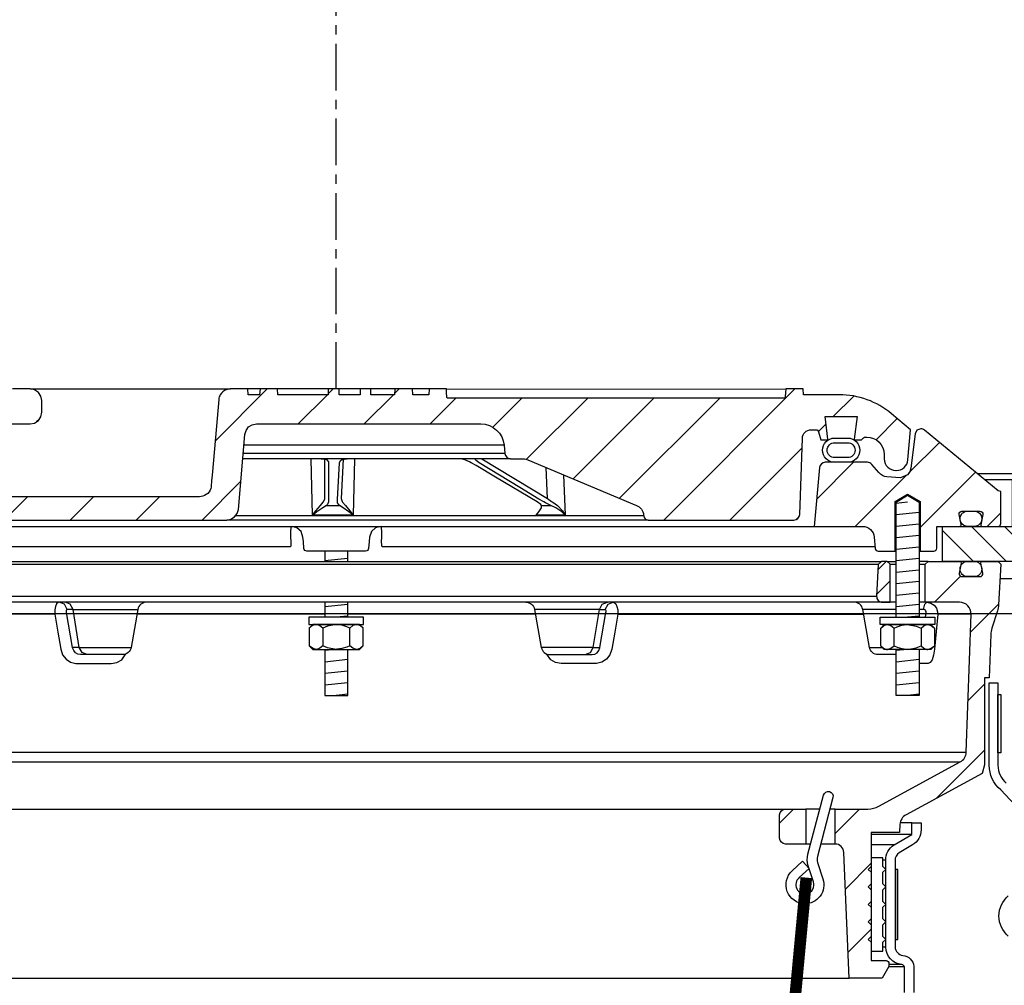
# Model space of a CAD drawing. Extents: x -169 to 7270, y -140 to 2984.
# Tile 606 of 656: x 6618 to 6628, y 980 to 990. Entities that reach past the tile are written whole.
import ezdxf

# ---------------------------------------------------------------- set-up
doc = ezdxf.new("R2010")
doc.units = 0
doc.header["$MEASUREMENT"] = 0
doc.linetypes.add('CENTER1', pattern=[0.6625, 0.5, -0.075, 0.0125, -0.075])
for name, color, linetype in [('CENTERLINE', 3, 'CENTER1'), ('MULTI-PORT-MANHOLE', 4, 'CONTINUOUS'), ('MULTI-PORT-MANHOLE-HATCH', 252, 'CONTINUOUS'), ('MULTI-PORT-SHROUD', 1, 'CONTINUOUS'), ('MULTI-PORT-SPILL-BUCKET', 1, 'CONTINUOUS'), ('MULTI-PORT-SPILL-BUCKET-HATCH', 7, 'CONTINUOUS'), ('MULTI-PORT-SPILL-BUCKET-MANHOLE', 2, 'CONTINUOUS'), ('MULTI-PORT-SPILL-BUCKET-MANHOLE-HATCH', 7, 'CONTINUOUS'), ('MULTI-PORT-SPILL-BUCKET-SHROUD', 1, 'CONTINUOUS')]:
    doc.layers.add(name, color=color, linetype=linetype)
doc.layers.add('FREEZE-LINES', color=8, linetype='CONTINUOUS', plot=False)
pattern_1 = [(45, (-1352.82417, -192.00985), (-0.35355339, 0.35355339), [])]

msp = doc.modelspace()

# ---------------------------------------------------------------- hatches: boundary and pattern name
at = {"layer": 'MULTI-PORT-MANHOLE-HATCH', "linetype": 'Continuous'}
h = msp.add_hatch(dxfattribs=at)
h.set_pattern_fill('LINE', color=256, scale=2, angle=45, style=0)
h.set_pattern_definition([(135, (14594.70566, -192.00985), (0.176776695, 0.176776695), [])])
h.paths.add_polyline_path([(6627.44075, 984.57721), (6627.44075, 984.95221), (6628.19075, 984.95221), (6628.19075, 985.45221), (6630.80012, 985.45221), (6630.80012, 984.95221), (6628.56575, 984.95221), (6628.56575, 984.57721)])
at = {"layer": 'MULTI-PORT-SPILL-BUCKET-HATCH', "linetype": 'Continuous'}
h = msp.add_hatch(dxfattribs=at)
h.set_pattern_fill('LINE', color=256, scale=4, angle=45, style=0)
h.set_pattern_definition([(45, (-1217.02163, -220.5046), (-0.35355339, 0.35355339), [])])
edge = h.paths.add_edge_path(flags=16)
edge.add_line((6626.87825, 984.13971), (6626.87825, 984.54596))
edge.add_line((6626.87825, 984.54596), (6626.847, 984.57721))
edge.add_line((6626.847, 984.57721), (6626.7845, 984.57721))
edge.add_line((6626.7845, 984.57721), (6626.75152, 984.54424))
edge.add_line((6626.75152, 984.54424), (6626.73377, 984.20549))
edge.add_arc((6626.79618, 984.20222), 0.0625, 176.99787, 269.997947)
edge.add_line((6626.79618, 984.13971), (6626.87825, 984.13971))
edge = h.paths.add_edge_path()
edge.add_line((6625.75631, 981.92096), (6625.97479, 981.92096))
edge.add_line((6625.97479, 981.92096), (6625.97479, 981.54596))
edge.add_line((6625.97479, 981.54596), (6625.75631, 981.54596))
edge.add_arc((6625.75631, 981.60846), 0.0625, 180, 270, ccw=False)
edge.add_line((6625.69381, 981.60846), (6625.69381, 981.85846))
edge.add_arc((6625.75631, 981.85846), 0.0625, 90, 180, ccw=False)
edge = h.paths.add_edge_path()
edge.add_arc((6627.62138, 984.01471), 0.125, 358, 450)
edge.add_line((6627.62138, 984.13971), (6627.25325, 984.13971))
edge.add_line((6627.25325, 984.13971), (6627.25325, 984.54596))
edge.add_line((6627.25325, 984.54596), (6627.2845, 984.57721))
edge.add_line((6627.2845, 984.57721), (6627.62405, 984.57721))
edge.add_arc((6627.62405, 984.56222), 0.015, -11.010479, 90.011204, ccw=False)
edge.add_line((6627.63878, 984.55935), (6627.6176, 984.45043))
edge.add_arc((6627.64828, 984.44447), 0.03125, 169.001697, 270.001442)
edge.add_line((6627.64828, 984.41322), (6627.84022, 984.41322))
edge.add_arc((6627.84022, 984.44447), 0.03125, 269.999681, 370.999427)
edge.add_line((6627.87089, 984.45043), (6627.84972, 984.55936))
edge.add_arc((6627.86482, 984.5619), 0.01532, 88.573656, 189.573401, ccw=False)
edge.add_line((6627.8652, 984.57721), (6628.03601, 984.57721))
edge.add_line((6628.03601, 984.57721), (6628.06411, 984.54601))
edge.add_line((6628.06411, 984.54601), (6628.04126, 984.10986))
edge.add_arc((6627.79158, 984.12295), 0.25001, 342.100386, 357.000406, ccw=False)
edge.add_line((6628.0295, 984.0461), (6627.96953, 983.86044))
edge.add_arc((6628.20742, 983.7836), 0.25, 162.100003, 178.000095)
edge.add_line((6627.95758, 983.79232), (6627.94134, 983.32721))
edge.add_line((6627.94134, 983.32721), (6627.89079, 983.32721))
edge.add_line((6627.89079, 983.32721), (6627.89079, 982.39677))
edge.add_line((6627.89079, 982.39677), (6627.86334, 982.30378))
edge.add_line((6627.86334, 982.30378), (6627.04904, 981.86064))
edge.add_arc((6627.10879, 981.75085), 0.125, 118.554702, 177.000044)
edge.add_line((6626.98396, 981.75739), (6626.97943, 981.67096))
edge.add_line((6626.97943, 981.67096), (6626.67575, 981.67096))
edge.add_line((6626.67575, 981.67096), (6626.67575, 980.29596))
edge.add_line((6626.67575, 980.29596), (6626.8345, 980.29596))
edge.add_arc((6626.8345, 980.26471), 0.03125, 0, 90, ccw=False)
edge.add_line((6626.86575, 980.26471), (6626.86575, 980.23346))
edge.add_line((6626.86575, 980.23346), (6626.79358, 980.10846))
edge.add_line((6626.79358, 980.10846), (6626.44075, 980.10846))
edge.add_line((6626.44075, 980.10846), (6626.3819, 981.4563))
edge.add_arc((6626.28824, 981.45221), 0.09375, 2.499991, 90)
edge.add_line((6626.28824, 981.54596), (6626.28824, 981.92096))
edge.add_line((6626.28824, 981.92096), (6626.63864, 981.92096))
edge.add_arc((6626.63864, 982.17096), 0.25, 270.000244, 298.555091)
edge.add_line((6626.75814, 981.95137), (6627.62947, 982.42555))
edge.add_arc((6627.56972, 982.53535), 0.125, 298.554793, 357.999929)
edge.add_line((6627.69465, 982.53098), (6627.74631, 984.01035))
h = msp.add_hatch(dxfattribs=at)
h.set_pattern_fill('LINE', color=256, scale=4, angle=45, style=0)
h.set_pattern_definition([(45, (-1352.82417, -192.00985), (-0.35355339, 0.35355339), [])])
edge = h.paths.add_edge_path()
edge.add_line((6626.87825, 984.13971), (6626.87825, 984.54596))
edge.add_line((6626.87825, 984.54596), (6626.847, 984.57721))
edge.add_line((6626.847, 984.57721), (6626.7845, 984.57721))
edge.add_line((6626.7845, 984.57721), (6626.75152, 984.54424))
edge.add_line((6626.75152, 984.54424), (6626.73377, 984.20549))
edge.add_arc((6626.79618, 984.20222), 0.0625, 176.99787, 269.997947)
edge.add_line((6626.79618, 984.13971), (6626.87825, 984.13971))
at = {"layer": 'MULTI-PORT-SPILL-BUCKET-MANHOLE-HATCH', "linetype": 'Continuous'}
h = msp.add_hatch(dxfattribs=at)
h.set_pattern_fill('LINE', color=256, scale=4, angle=45, style=0)
h.set_pattern_definition(pattern_1)
h.paths.add_polyline_path([(6625.93759, 985.89861, -0.40402688), (6626.03128, 985.98909), (6626.08121, 985.98909, -0.33946204), (6626.1114, 985.96593), (6626.1345, 985.87971), (6626.20325, 985.87971), (6626.21215, 985.88862), (6626.18255, 986.12971), (6626.52394, 986.12971), (6626.49434, 985.88862), (6626.50325, 985.87971), (6626.572, 985.87971), (6626.59409, 985.90181, -0.19891237), (6626.61619, 985.91096), (6626.62825, 985.91096, -0.41421356), (6626.81575, 985.72346), (6626.81575, 985.67659, 0.41824171), (6626.94246, 985.5516, 0.39283658), (6627.06871, 985.66569), (6627.097, 985.98909), (6626.89406, 986.15938, 0.17633049), (6626.33162, 986.36409), (6625.94903, 986.36409), (6625.94466, 986.42659), (6625.75976, 986.42659), (6625.75691, 986.38589), (6625.75406, 986.34519), (6625.75341, 986.33589), (6625.75276, 986.32659), (6622.12837, 986.32659), (6622.12707, 986.34519), (6622.12422, 986.38589), (6622.12137, 986.42659), (6621.9362, 986.42659), (6621.93182, 986.36409), (6621.76204, 986.36409), (6621.75767, 986.42659), (6621.57016, 986.42659), (6621.56579, 986.36409), (6621.31183, 986.36409), (6621.31183, 986.42659), (6621.19587, 986.42659), (6621.19587, 986.36409), (6620.97167, 986.36409), (6620.97167, 986.42659), (6620.85571, 986.42659), (6620.85571, 986.36409), (6620.31571, 986.36409), (6620.31134, 986.42659), (6620.12383, 986.42659), (6620.11946, 986.36409), (6619.99772, 986.36409), (6619.99335, 986.42659), (6619.80262, 986.42659), (6619.78118, 986.42409), (6619.76096, 986.4182), (6619.74202, 986.40897), (6619.72489, 986.39671), (6619.71008, 986.38174), (6619.69797, 986.36451), (6619.69196, 986.3528), (6619.68721, 986.34054), (6619.68353, 986.32667), (6619.68146, 986.31248), (6619.64592, 985.90635), (6619.61039, 985.50022), (6619.60532, 985.44233), (6619.59954, 985.37627), (6619.59572, 985.36029), (6619.58812, 985.34065), (6619.57735, 985.32255), (6619.56368, 985.30653), (6619.54752, 985.29301), (6619.52931, 985.28242), (6619.50195, 985.27215), (6619.47572, 985.27034), (6617.34373, 985.27034), (6617.29842, 985.27884), (6617.25928, 985.30318), (6617.23161, 985.34006), (6617.2192, 985.38444), (6617.17272, 985.91569), (6617.17887, 985.96677), (6617.20508, 986.01104), (6617.2469, 986.041), (6617.29725, 986.05159), (6617.6593, 986.05159), (6617.70714, 986.06111), (6617.74769, 986.0882), (6617.77479, 986.12876), (6617.7843, 986.17659), (6617.7843, 986.30159), (6617.77479, 986.34943), (6617.74769, 986.38998), (6617.70714, 986.41708), (6617.6593, 986.42659), (6617.47179, 986.42659), (6617.46742, 986.36409), (6617.13101, 986.36409), (6617.08459, 986.36763), (6617.03817, 986.37129), (6616.99084, 986.36775), (6616.94282, 986.36409), (6616.88053, 986.36409), (6616.85773, 986.37014), (6616.84389, 986.38195), (6616.81751, 986.40256), (6616.78744, 986.41708), (6616.75487, 986.42464), (6616.72127, 986.42658), (6616.65601, 986.41595), (6616.60067, 986.38226), (6616.59143, 986.37429), (6616.57084, 986.36462), (6616.55618, 986.36409), (6616.52697, 986.36409), (6616.50459, 986.36585), (6616.48259, 986.37032), (6616.46081, 986.37627), (6616.43896, 986.38195), (6616.43745, 986.38227), (6616.43594, 986.38258), (6616.42357, 986.3844), (6616.41108, 986.385), (6616.39705, 986.38424), (6616.38319, 986.38195), (6616.36133, 986.37626), (6616.33954, 986.37031), (6616.31749, 986.36584), (6616.29518, 986.36409), (6616.2457, 986.36409), (6616.22327, 986.37072), (6616.20849, 986.38136), (6616.20782, 986.38195), (6616.2012, 986.38746), (6616.19428, 986.39258), (6616.17241, 986.40526), (6616.14877, 986.41428), (6616.1233, 986.41965), (6616.09729, 986.42138), (6616.0698, 986.41944), (6616.04293, 986.41341), (6616.0173, 986.40283), (6615.99395, 986.3879), (6615.99031, 986.38498), (6615.97954, 986.37576), (6615.95702, 986.36505), (6615.94034, 986.36409), (6615.54988, 986.36409, 0.17632698), (6614.98744, 986.15938), (6614.7845, 985.98909), (6614.81279, 985.66569, 0.39283658), (6614.93903, 985.5516, 0.41824171), (6615.06575, 985.67659), (6615.06575, 985.72346, -0.41421356), (6615.25325, 985.91096), (6615.2653, 985.91096, -0.19891237), (6615.2874, 985.90181), (6615.3095, 985.87971), (6615.37825, 985.87971), (6615.38715, 985.88862), (6615.35755, 986.12971), (6615.69894, 986.12971), (6615.66934, 985.88862), (6615.67825, 985.87971), (6615.747, 985.87971), (6615.7701, 985.96593, -0.3394582), (6615.80028, 985.98909), (6615.85021, 985.98909, -0.40402635), (6615.94391, 985.89861), (6615.97247, 985.08066, 0.40402635), (6616.03493, 985.02034), (6616.19356, 985.02034), (6616.24529, 985.02419), (6616.29701, 985.02788), (6616.65241, 985.02593), (6617.01931, 985.02426), (6617.05011, 985.02332), (6617.08084, 985.02087), (6617.09112, 985.02034), (6619.76716, 985.02034), (6619.81247, 985.02884), (6619.85162, 985.05318), (6619.87928, 985.09006), (6619.89169, 985.13444), (6619.96196, 985.93748), (6619.97437, 985.98188), (6620.00203, 986.01875), (6620.04118, 986.04309), (6620.08649, 986.05159), (6622.49136, 986.05159, -0.38887873), (6622.7404, 985.82338), (6622.74826, 985.73364, 0.38887873), (6622.81052, 985.67659), (6622.94683, 985.67659, -0.09968274), (6622.99521, 985.66685), (6624.15954, 985.17812, -0.27840381), (6624.23569, 985.07375), (6624.23636, 985.06598, 0.38887873), (6624.28617, 985.02034), (6625.84656, 985.02034, 0.40402623), (6625.90903, 985.08066)])
h = msp.add_hatch(dxfattribs=at)
h.set_pattern_fill('LINE', color=256, scale=4, angle=45, style=0)
h.set_pattern_definition(pattern_1)
edge = h.paths.add_edge_path()
edge.add_line((6626.1209, 985.58266), (6626.06575, 984.95221))
edge.add_line((6626.06575, 984.95221), (6626.58422, 984.95221))
edge.add_arc((6626.58422, 984.82721), 0.125, 5.000099, 90.000043, ccw=False)
edge.add_line((6626.70874, 984.83811), (6626.7195, 984.71511))
edge.add_arc((6626.75063, 984.71784), 0.03125, 185, 270)
edge.add_line((6626.75063, 984.68659), (6626.93205, 984.68659))
edge.add_line((6626.93205, 984.68659), (6626.93205, 985.21784))
edge.add_line((6626.93205, 985.21784), (6627.06575, 985.29818))
edge.add_line((6627.06575, 985.29818), (6627.19945, 985.21784))
edge.add_line((6627.19945, 985.21784), (6627.19945, 984.68659))
edge.add_line((6627.19945, 984.68659), (6627.347, 984.68659))
edge.add_arc((6627.347, 984.71784), 0.03125, 270, 360)
edge.add_line((6627.37825, 984.71784), (6627.37825, 984.95221))
edge.add_line((6627.37825, 984.95221), (6627.62329, 984.95221))
edge.add_arc((6627.62329, 984.96784), 0.01562, 270, 370.999746)
edge.add_line((6627.63863, 984.97082), (6627.6176, 985.079))
edge.add_arc((6627.64828, 985.08497), 0.03125, 90.000847, 191.000593, ccw=False)
edge.add_line((6627.64828, 985.11621), (6627.84022, 985.11621))
edge.add_arc((6627.84022, 985.08497), 0.03125, -10.998303, 90.001443, ccw=False)
edge.add_line((6627.87089, 985.079), (6627.84972, 984.97008))
edge.add_arc((6627.86445, 984.96722), 0.01501, 169.008936, 269.975776)
edge.add_line((6627.86445, 984.95221), (6628.0345, 984.95221))
edge.add_arc((6628.0345, 984.98346), 0.03125, 270, 360)
edge.add_line((6628.06575, 984.98346), (6628.06575, 985.32721))
edge.add_line((6628.06575, 985.32721), (6628.03743, 985.33252))
edge.add_line((6628.03743, 985.33252), (6627.24646, 985.98463))
edge.add_arc((6627.20679, 985.93633), 0.0625, 50.600528, 90)
edge.add_line((6627.20679, 985.99883), (6627.16601, 985.9835))
edge.add_line((6627.16601, 985.9835), (6627.14525, 985.94503))
edge.add_line((6627.14525, 985.94503), (6627.09996, 985.57807))
edge.add_line((6627.09996, 985.57807), (6627.08804, 985.53793))
edge.add_line((6627.08804, 985.53793), (6627.06296, 985.50406))
edge.add_line((6627.06296, 985.50406), (6626.99075, 985.47127))
edge.add_line((6626.99075, 985.47127), (6626.84163, 985.48432))
edge.add_arc((6626.85253, 985.60885), 0.125, 220.000141, 265.000351, ccw=False)
edge.add_line((6626.75677, 985.52849), (6626.68218, 985.61739))
edge.add_arc((6626.6343, 985.57722), 0.0625, 40.001024, 90.001569)
edge.add_line((6626.6343, 985.63971), (6626.18317, 985.63971))
edge.add_arc((6626.18317, 985.57721), 0.0625, 90, 175)

# ---------------------------------------------------------------- linework, layer by layer
at = {"layer": 'CENTERLINE', "flags": 128}
msp.add_lwpolyline([(6620.94075, 986.42659), (6620.94075, 1003.74617), (6629.02974, 1011.83516), (6629.02974, 1029.15474)], dxfattribs=at)
at = {"layer": 'FREEZE-LINES', "linetype": 'Continuous'}
msp.add_line((7225.69428, 984.01471), (6181.69428, 984.01471), dxfattribs=at)
at = {"layer": 'MULTI-PORT-MANHOLE', "color": 7, "linetype": 'Continuous'}
for p, q in [((6634.06575, 985.51471), (6627.81644, 985.51471)), ((6629.44075, 984.38971), (6628.05592, 984.38971))]:
    msp.add_line(p, q, dxfattribs=at)
at = {"layer": 'MULTI-PORT-MANHOLE', "color": 254, "linetype": 'Continuous'}
msp.add_line((6628.19075, 985.45221), (6627.89225, 985.45221), dxfattribs=at)
at = {"layer": 'MULTI-PORT-MANHOLE', "linetype": 'Continuous'}
msp.add_lwpolyline([(6627.44075, 984.57721), (6627.44075, 984.95221), (6628.19075, 984.95221), (6628.19075, 985.45221), (6630.80012, 985.45221), (6630.80012, 984.95221), (6628.56575, 984.95221), (6628.56575, 984.57721)], close=True, dxfattribs=at)
at = {"layer": 'MULTI-PORT-SHROUD', "color": 1, "linetype": 'Continuous'}
for points in [[(6628.56051, 981.59537), (6628.06354, 982.1268, -0.22169529), (6627.94075, 982.39012), (6627.94075, 983.27355), (6628.0345, 983.27355), (6628.0345, 982.39013, 0.22169529), (6628.1238, 982.19861)], [(6628.14541, 980.5581, -0.46630723), (6628.14541, 980.989)]]:
    msp.add_lwpolyline(points, format="xyb", dxfattribs=at)
at = {"layer": 'MULTI-PORT-SHROUD', "color": 7, "linetype": 'Continuous'}
msp.add_lwpolyline([(6628.0345, 982.52355), (6628.0345, 983.14855), (6628.0645, 983.14855), (6628.0645, 982.52355)], close=True, dxfattribs=at)
at = {"layer": 'MULTI-PORT-SPILL-BUCKET', "color": 7, "linetype": 'Continuous'}
for p, q in [((6615.097, 984.57721), (6626.7845, 984.57721)), ((6626.847, 984.57721), (6626.94255, 984.57721)), ((6627.2845, 984.57721), (6627.18895, 984.57721)), ((6626.75152, 984.54424), (6615.12998, 984.54424)), ((6626.87825, 984.54596), (6626.94255, 984.54596)), ((6627.18895, 984.54596), (6627.25325, 984.54596)), ((6626.94255, 984.13971), (6614.93895, 984.13971)), ((6615.14773, 984.20549), (6626.73377, 984.20549)), ((6627.27221, 984.13971), (6627.18895, 984.13971)), ((6618.11947, 984.06224), (6618.05625, 984.06224)), ((6618.11947, 984.06224), (6618.81464, 984.06224)), ((6623.76202, 984.06224), (6623.06685, 984.06224)), ((6623.76202, 984.06224), (6623.82525, 984.06224)), ((6626.94255, 984.06224), (6626.58463, 984.06224)), ((6627.23688, 984.06224), (6627.18895, 984.06224)), ((6617.92254, 984.01035), (6615.28772, 984.01035)), ((6620.81755, 984.01035), (6618.8055, 984.01035)), ((6623.076, 984.01035), (6621.06395, 984.01035)), ((6623.95896, 984.01035), (6626.59377, 984.01035)), ((6627.74631, 984.01035), (6627.38807, 984.01035)), ((6618.18587, 983.65469), (6618.11442, 983.65249)), ((6618.18587, 983.65469), (6618.74278, 983.65468)), ((6623.69563, 983.65469), (6623.13872, 983.65468)), ((6623.69563, 983.65469), (6623.76708, 983.65249)), ((6626.65649, 983.65468), (6626.79478, 983.65469)), ((6614.18685, 982.53098), (6627.69465, 982.53098)), ((6614.25202, 982.42555), (6627.62947, 982.42555)), ((6616.12519, 981.92096), (6625.75631, 981.92096)), ((6626.12453, 981.92096), (6625.97479, 981.92096)), ((6626.28824, 981.92096), (6626.23287, 981.92096)), ((6626.02584, 981.54596), (6625.97479, 981.54596)), ((6626.28824, 981.54596), (6626.13418, 981.54596)), ((6615.44075, 980.10846), (6626.44075, 980.10846))]:
    msp.add_line(p, q, dxfattribs=at)
at = {"layer": 'MULTI-PORT-SPILL-BUCKET', "color": 2, "linetype": 'Continuous'}
for p, q in [((6620.79641, 983.86054), (6620.79641, 983.67239)), ((6621.08508, 983.67239), (6621.08508, 983.86054)), ((6626.92141, 983.67239), (6626.92141, 983.86054)), ((6627.21009, 983.86054), (6627.21009, 983.67239))]:
    msp.add_line(p, q, dxfattribs=at)
for points in [[(6626.94255, 983.97722), (6626.94255, 985.2119), (6627.06575, 985.28593), (6627.18895, 985.2119), (6627.18895, 983.97722)], [(6620.81755, 984.68659), (6620.81755, 984.57721)], [(6621.06395, 984.57721), (6621.06395, 984.68659)], [(6620.81755, 984.13971), (6620.81755, 983.97722)], [(6621.06395, 983.97722), (6621.06395, 984.13971)], [(6621.22942, 983.86054), (6621.19934, 983.88543), (6621.16631, 983.89921), (6621.15725, 983.89921), (6621.15725, 983.89921), (6621.11974, 983.8882), (6621.08508, 983.86054), (6621.05268, 983.8753), (6621.00224, 983.89176), (6620.94808, 983.89911), (6620.94075, 983.89921), (6620.84774, 983.88248), (6620.79641, 983.86054), (6620.76633, 983.88543), (6620.7333, 983.89921), (6620.72424, 983.89921), (6620.68673, 983.8882), (6620.65207, 983.86054)], [(6626.77707, 983.86054), (6626.80716, 983.88543), (6626.84018, 983.89921), (6626.84924, 983.89921), (6626.84924, 983.89921), (6626.88676, 983.8882), (6626.92141, 983.86054), (6626.95381, 983.8753), (6627.00425, 983.89176), (6627.05841, 983.89911), (6627.06575, 983.89921), (6627.15876, 983.88248), (6627.21009, 983.86054), (6627.24017, 983.88543), (6627.27319, 983.89921), (6627.28226, 983.89921), (6627.31977, 983.8882), (6627.35443, 983.86054)], [(6621.22942, 983.67239), (6621.19934, 983.64751), (6621.16631, 983.63372), (6621.15725, 983.63372), (6621.15725, 983.63372), (6621.11974, 983.64473), (6621.08508, 983.67239), (6621.05268, 983.65763), (6621.00224, 983.64117), (6620.94808, 983.63382), (6620.94075, 983.63372), (6620.84774, 983.65046), (6620.79641, 983.67239), (6620.76633, 983.64751), (6620.7333, 983.63372), (6620.72424, 983.63372), (6620.68673, 983.64473), (6620.65207, 983.67239)], [(6620.81755, 983.63372), (6620.81755, 983.13984), (6621.06395, 983.13984), (6621.06395, 983.63372)], [(6626.77707, 983.67239), (6626.80716, 983.64751), (6626.84018, 983.63372), (6626.84924, 983.63372), (6626.84924, 983.63372), (6626.88676, 983.64473), (6626.92141, 983.67239), (6626.95381, 983.65763), (6627.00425, 983.64117), (6627.05841, 983.63382), (6627.06575, 983.63372), (6627.15876, 983.65046), (6627.21009, 983.67239), (6627.24017, 983.64751), (6627.27319, 983.63372), (6627.28226, 983.63372), (6627.31977, 983.64473), (6627.35443, 983.67239)], [(6627.18895, 983.63372), (6627.18895, 983.13984), (6626.94255, 983.13984), (6626.94255, 983.63372)]]:
    msp.add_lwpolyline(points, dxfattribs=at)
at = {"layer": 'MULTI-PORT-SPILL-BUCKET', "linetype": 'Continuous'}
for points in [[(6627.74631, 984.01035, 0.42447482), (6627.62138, 984.13971), (6627.25325, 984.13971), (6627.25325, 984.54596), (6627.2845, 984.57721), (6627.62405, 984.57721, -0.47174628), (6627.63878, 984.55935), (6627.6176, 984.45043, 0.47162926), (6627.64828, 984.41322), (6627.84022, 984.41322, 0.47162926), (6627.87089, 984.45043), (6627.84972, 984.55936, -0.47162926), (6627.8652, 984.57721), (6628.03601, 984.57721), (6628.06411, 984.54601), (6628.04126, 984.10986, -0.06510535), (6628.0295, 984.0461), (6627.96953, 983.86044, 0.06948876), (6627.95758, 983.79232), (6627.94134, 983.32721), (6627.89079, 983.32721), (6627.89079, 982.39677), (6627.86334, 982.30378), (6627.04904, 981.86064, 0.26069176), (6626.98396, 981.75739), (6626.97943, 981.67096), (6626.67575, 981.67096), (6626.67575, 980.29596), (6626.8345, 980.29596, -0.41421356), (6626.86575, 980.26471), (6626.86575, 980.23346), (6626.79358, 980.10846), (6626.44075, 980.10846), (6626.3819, 981.4563, 0.40149071), (6626.28824, 981.54596), (6626.28824, 981.54596), (6626.28824, 981.92096), (6626.63864, 981.92096, 0.12524277), (6626.75814, 981.95137), (6627.62947, 982.42555, 0.265356), (6627.69465, 982.53098), (6627.74631, 984.01035)], [(6626.87825, 984.13971), (6626.87825, 984.54596), (6626.847, 984.57721), (6626.7845, 984.57721), (6626.75152, 984.54424), (6626.73377, 984.20549, 0.4296343), (6626.79618, 984.13971), (6626.87825, 984.13971)]]:
    msp.add_lwpolyline(points, format="xyb", dxfattribs=at)
at = {"layer": 'MULTI-PORT-SPILL-BUCKET', "color": 7, "linetype": 'Continuous'}
for points in [[(6627.86025, 984.49322, -0.41421356), (6627.78025, 984.41322), (6627.70825, 984.41322, -0.41421356), (6627.62825, 984.49322), (6627.62825, 984.49722, -0.41421356), (6627.70825, 984.57722), (6627.78025, 984.57722, -0.41421356), (6627.86025, 984.49722)], [(6618.90697, 984.13971, 0.36397024), (6618.81464, 984.06224), (6618.74278, 983.65468, -0.36397024), (6618.65045, 983.57721), (6618.19828, 983.57721), (6618.17027, 983.58251), (6618.1453, 983.59779), (6618.12615, 983.62132), (6618.11486, 983.65029), (6618.11397, 983.65469), (6618.04939, 984.02991), (6618.04841, 984.03791), (6618.04842, 984.0477), (6618.04987, 984.05548), (6618.05257, 984.06049), (6618.05625, 984.06224), (6618.02662, 984.11778), (6617.97095, 984.13971), (6617.95995, 984.13701), (6617.9438, 984.12152), (6617.9313, 984.09397), (6617.92384, 984.05746), (6617.92254, 984.01035), (6617.95574, 983.81966), (6617.98794, 983.63514), (6618.00786, 983.57635), (6618.04412, 983.52786), (6618.0931, 983.49462), (6618.15003, 983.4805), (6618.15989, 983.48019), (6618.34346, 983.48019), (6618.52928, 983.48019), (6618.58872, 983.491), (6618.64137, 983.52229), (6618.68564, 983.58436)], [(6622.97453, 984.13971, -0.36397024), (6623.06685, 984.06224), (6623.13872, 983.65468, 0.36397024), (6623.23104, 983.57721), (6623.68322, 983.57721), (6623.71123, 983.58251), (6623.7362, 983.59779), (6623.75535, 983.62132), (6623.76663, 983.65029), (6623.76753, 983.65469), (6623.83211, 984.02991), (6623.83309, 984.03791), (6623.83308, 984.0477), (6623.83162, 984.05548), (6623.82893, 984.06049), (6623.82525, 984.06224), (6623.85487, 984.11778), (6623.91055, 984.13971), (6623.92155, 984.13701), (6623.93769, 984.12152), (6623.9502, 984.09397), (6623.95765, 984.05746), (6623.95896, 984.01035), (6623.92575, 983.81966), (6623.89356, 983.63514), (6623.87364, 983.57635), (6623.83738, 983.52786), (6623.78839, 983.49462), (6623.73147, 983.4805), (6623.7216, 983.48019), (6623.53804, 983.48019), (6623.35222, 983.48019), (6623.29278, 983.491), (6623.24013, 983.52229), (6623.19586, 983.58436)], [(6626.94255, 983.57721), (6626.74882, 983.57721, -0.36397024), (6626.65649, 983.65468), (6626.58463, 984.06224, 0.36397024), (6626.4923, 984.13971)]]:
    msp.add_lwpolyline(points, format="xyb", dxfattribs=at)
for points in [[(6618.27116, 983.57721), (6618.21549, 983.59915), (6618.18587, 983.65469), (6618.11947, 984.06224), (6618.08985, 984.11778), (6618.03417, 984.13971)], [(6623.61033, 983.57721), (6623.66601, 983.59915), (6623.69563, 983.65469), (6623.76202, 984.06224), (6623.79165, 984.11778), (6623.84732, 984.13971)], [(6627.25928, 983.97721), (6627.26397, 984.02991), (6627.26323, 984.04047), (6627.25921, 984.04993), (6627.25236, 984.0572), (6627.24351, 984.0614), (6627.23688, 984.06224), (6627.24915, 984.11778), (6627.27221, 984.13971), (6627.31624, 984.1306), (6627.34955, 984.10858), (6627.37397, 984.07597), (6627.38672, 984.03642), (6627.38807, 984.01035), (6627.37144, 983.82583), (6627.35411, 983.63514), (6627.34381, 983.57032), (6627.32799, 983.52229), (6627.30762, 983.491), (6627.28494, 983.48019), (6627.2744, 983.48019), (6627.18895, 983.48019)]]:
    msp.add_lwpolyline(points, dxfattribs=at)
at = {"layer": 'MULTI-PORT-SPILL-BUCKET', "color": 2, "linetype": 'Continuous'}
for points in [[(6620.64775, 983.89921), (6621.23375, 983.89921), (6621.23375, 983.97722), (6621.23375, 983.97722), (6620.64775, 983.97722)], [(6627.35875, 983.89921), (6626.77275, 983.89921), (6626.77275, 983.97722), (6626.77275, 983.97722), (6627.35875, 983.97722)], [(6620.69075, 983.89921), (6620.65207, 983.86054), (6620.65207, 983.67239), (6620.69075, 983.63372), (6621.19075, 983.63372), (6621.22942, 983.67239), (6621.22942, 983.86054), (6621.19075, 983.89921)], [(6627.31575, 983.89921), (6627.35443, 983.86054), (6627.35443, 983.67239), (6627.31575, 983.63372), (6626.81575, 983.63372), (6626.77707, 983.67239), (6626.77707, 983.86054), (6626.81575, 983.89921)], [(6626.80075, 980.49222), (6626.832, 980.52347), (6626.80075, 980.55472), (6626.80075, 980.67972), (6626.832, 980.71097), (6626.80075, 980.74222), (6626.80075, 980.86722), (6626.832, 980.89847), (6626.80075, 980.92972), (6626.80075, 981.05472), (6626.832, 981.08597), (6626.80075, 981.11722), (6626.80075, 981.24222), (6626.832, 981.27347), (6626.80075, 981.30472), (6626.80075, 981.39847), (6626.67575, 981.39847), (6626.67575, 981.30472), (6626.6445, 981.27347), (6626.67575, 981.24222), (6626.67575, 981.11722), (6626.6445, 981.08597), (6626.67575, 981.05472), (6626.67575, 980.92972), (6626.6445, 980.89847), (6626.67575, 980.86722), (6626.67575, 980.74222), (6626.6445, 980.71097), (6626.67575, 980.67972), (6626.67575, 980.55472), (6626.6445, 980.52347), (6626.67575, 980.49222), (6626.67575, 980.39847), (6626.80075, 980.39847)]]:
    msp.add_lwpolyline(points, close=True, dxfattribs=at)
at = {"layer": 'MULTI-PORT-SPILL-BUCKET', "color": 1, "linetype": 'Continuous'}
msp.add_lwpolyline([(6625.96094, 980.90534, -0.67313043), (6625.82745, 981.25815), (6625.93938, 981.36018), (6626.01035, 981.28198), (6625.90442, 981.18543, 0.80377672), (6625.98909, 981.01389, 0.43550595), (6626.05697, 981.1387), (6626.00054, 981.31338, -0.14376727), (6625.99706, 981.43658), (6626.16391, 982.07062, -1), (6626.26524, 982.04396), (6626.09854, 981.41054, 0.14444497), (6626.10037, 981.34866), (6626.15755, 981.17071, -0.51620484)], format="xyb", close=True, dxfattribs=at)
at = {"layer": 'MULTI-PORT-SPILL-BUCKET', "linetype": 'Continuous'}
msp.add_lwpolyline([(6625.75631, 981.92096), (6625.97479, 981.92096), (6625.97479, 981.54596), (6625.75631, 981.54596, -0.41421356), (6625.69381, 981.60846), (6625.69381, 981.85846, -0.41421356)], format="xyb", close=True, dxfattribs=at)
at = {"layer": 'MULTI-PORT-SPILL-BUCKET', "color": 7, "const_width": 0.125}
msp.add_lwpolyline([(6625.98006, 981.1855), (6625.65366, 977.70075)], dxfattribs=at)
at = {"layer": 'MULTI-PORT-SPILL-BUCKET-HATCH', "linetype": 'Continuous'}
for p, q in [((6627.06575, 985.2119), (6626.94314, 985.19912)), ((6627.18835, 985.1012), (6626.94314, 985.07566)), ((6627.18835, 984.97774), (6626.94314, 984.95219)), ((6627.18835, 984.85427), (6626.94314, 984.82872)), ((6627.18835, 984.7308), (6626.94314, 984.70525)), ((6621.06335, 984.60733), (6620.81814, 984.58178)), ((6627.18835, 984.60733), (6626.94314, 984.58178)), ((6627.18835, 984.48386), (6626.94314, 984.45832)), ((6627.18835, 984.3604), (6626.94314, 984.33485)), ((6627.18835, 984.23693), (6626.94314, 984.21138)), ((6621.06335, 984.11346), (6620.81814, 984.08791)), ((6627.18835, 984.11346), (6626.94314, 984.08791)), ((6621.06335, 983.98999), (6620.94075, 983.97722)), ((6627.18835, 983.98999), (6627.06575, 983.97722))]:
    msp.add_line(p, q, dxfattribs=at)
at = {"layer": 'MULTI-PORT-SPILL-BUCKET-HATCH'}
for p, q in [((6620.94075, 983.63372), (6620.81814, 983.62094)), ((6627.06575, 983.63372), (6626.94314, 983.62094)), ((6621.06335, 983.52302), (6620.81814, 983.49747)), ((6627.18835, 983.52302), (6626.94314, 983.49747)), ((6621.06335, 983.39955), (6620.81814, 983.37401)), ((6627.18835, 983.39955), (6626.94314, 983.37401)), ((6621.06335, 983.27609), (6620.81814, 983.25054)), ((6627.18835, 983.27609), (6626.94314, 983.25054)), ((6621.06335, 983.15262), (6620.94075, 983.13984)), ((6627.18835, 983.15262), (6627.06575, 983.13984))]:
    msp.add_line(p, q, dxfattribs=at)
at = {"layer": 'MULTI-PORT-SPILL-BUCKET-MANHOLE', "color": 7, "linetype": 'Continuous'}
for p, q in [((6617.6593, 986.42659), (6619.806, 986.42659)), ((6620.12383, 986.42659), (6619.99335, 986.42659)), ((6620.85571, 986.42659), (6620.31134, 986.42659)), ((6621.19587, 986.42659), (6620.97167, 986.42659)), ((6621.57016, 986.42659), (6621.31183, 986.42659)), ((6621.9362, 986.42659), (6621.75767, 986.42659)), ((6622.12137, 986.42659), (6625.75968, 986.42556)), ((6622.7404, 985.82338), (6619.95197, 985.82338)), ((6622.74826, 985.73364), (6619.94412, 985.73364)), ((6622.81052, 985.67659), (6619.93913, 985.67659)), ((6623.20456, 985.2504), (6623.18986, 985.58514)), ((6623.37608, 985.50697), (6623.3947, 985.07375)), ((6623.14133, 985.17811), (6623.24066, 985.17811)), ((6624.28617, 985.02034), (6619.76718, 985.02034)), ((6624.23636, 985.06598), (6619.86122, 985.06598)), ((6615.81575, 984.95221), (6626.06575, 984.95221))]:
    msp.add_line(p, q, dxfattribs=at)
at = {"layer": 'MULTI-PORT-SPILL-BUCKET-MANHOLE', "linetype": 'Continuous'}
for points in [[(6617.09112, 985.02034), (6619.76716, 985.02034), (6619.81247, 985.02884), (6619.85162, 985.05318), (6619.87928, 985.09006), (6619.89169, 985.13444), (6619.96196, 985.93748), (6619.97437, 985.98188), (6620.00203, 986.01875), (6620.04118, 986.04309), (6620.08649, 986.05159), (6622.49136, 986.05159, -0.38887873), (6622.7404, 985.82338), (6622.74826, 985.73364, 0.38887873), (6622.81052, 985.67659), (6622.94683, 985.67659, -0.09968274), (6622.99521, 985.66685), (6624.15954, 985.17812, -0.27840381), (6624.23569, 985.07375), (6624.23636, 985.06598, 0.38887873), (6624.28617, 985.02034), (6625.84656, 985.02034, 0.40402623), (6625.90903, 985.08066), (6625.93759, 985.89861, -0.40402688), (6626.03128, 985.98909), (6626.08121, 985.98909, -0.33946204), (6626.1114, 985.96593), (6626.1345, 985.87971), (6626.20325, 985.87971), (6626.21215, 985.88862), (6626.18255, 986.12971), (6626.52394, 986.12971), (6626.49434, 985.88862), (6626.50325, 985.87971), (6626.572, 985.87971), (6626.59409, 985.90181, -0.19891237), (6626.61619, 985.91096), (6626.62825, 985.91096, -0.41421356), (6626.81575, 985.72346), (6626.81575, 985.67659, 0.41421356), (6626.94075, 985.55159), (6626.94418, 985.55159, 0.38887873), (6627.06871, 985.66569), (6627.097, 985.98909), (6626.89406, 986.15938, 0.17633049), (6626.33162, 986.36409), (6625.94903, 986.36409), (6625.94466, 986.42659), (6625.75976, 986.42659), (6625.75691, 986.38589), (6625.75406, 986.34519), (6625.75341, 986.33589), (6625.75276, 986.32659), (6622.12837, 986.32659), (6622.12772, 986.33589), (6622.12707, 986.34519), (6622.12422, 986.38589), (6622.12137, 986.42659), (6621.9362, 986.42659), (6621.93182, 986.36409), (6621.76204, 986.36409), (6621.75767, 986.42659), (6621.57016, 986.42659), (6621.56579, 986.36409), (6621.31183, 986.36409), (6621.31183, 986.42659), (6621.19587, 986.42659), (6621.19587, 986.36409), (6620.97167, 986.36409), (6620.97167, 986.42659), (6620.85571, 986.42659), (6620.85571, 986.36409), (6620.31571, 986.36409), (6620.31134, 986.42659), (6620.12383, 986.42659), (6620.11946, 986.36409), (6619.99772, 986.36409), (6619.99335, 986.42659), (6619.806, 986.42659)], [(6626.1209, 985.58266), (6626.06575, 984.95221), (6626.58422, 984.95221, -0.38887845), (6626.70874, 984.83811), (6626.7195, 984.71511, 0.38887873), (6626.75063, 984.68659), (6626.93205, 984.68659), (6626.93205, 985.21784), (6627.06575, 985.29818), (6627.19945, 985.21784), (6627.19945, 984.68659), (6627.347, 984.68659, 0.41421356), (6627.37825, 984.71784), (6627.37825, 984.95221), (6627.62329, 984.95221, 0.47162926), (6627.63863, 984.97082), (6627.6176, 985.079, -0.47162926), (6627.64828, 985.11621), (6627.84022, 985.11621, -0.47162926), (6627.87089, 985.079), (6627.84972, 984.97008, 0.47145376), (6627.86445, 984.95221), (6628.0345, 984.95221, 0.41421356), (6628.06575, 984.98346), (6628.06575, 985.32721), (6628.03743, 985.33252), (6627.24646, 985.98463, 0.17362646), (6627.20679, 985.99883), (6627.16601, 985.9835), (6627.14525, 985.94503), (6627.09996, 985.57807), (6627.08804, 985.53793), (6627.06296, 985.50406), (6626.99075, 985.47127), (6626.84163, 985.48432, -0.19891332), (6626.75677, 985.52849), (6626.68218, 985.61739, 0.22169716), (6626.6343, 985.63971), (6626.18317, 985.63971, 0.38887873), (6626.1209, 985.58266)]]:
    msp.add_lwpolyline(points, format="xyb", dxfattribs=at)
for points in [[(6617.29725, 986.05159), (6617.6593, 986.05159), (6617.70714, 986.06111), (6617.74769, 986.0882), (6617.77479, 986.12876), (6617.7843, 986.17659), (6617.7843, 986.30159), (6617.77479, 986.34943), (6617.74769, 986.38998), (6617.70714, 986.41708), (6617.6593, 986.42659), (6617.47179, 986.42659)], [(6619.8021, 986.42653), (6619.78118, 986.42409), (6619.76096, 986.4182), (6619.74202, 986.40897), (6619.72489, 986.39671), (6619.71008, 986.38174), (6619.69797, 986.36451), (6619.69196, 986.3528), (6619.68721, 986.34054), (6619.68353, 986.32667), (6619.68146, 986.31248), (6619.64592, 985.90635), (6619.61039, 985.50022), (6619.60532, 985.44233), (6619.60026, 985.38444), (6619.59858, 985.37226), (6619.59572, 985.36029), (6619.58812, 985.34065), (6619.57735, 985.32255), (6619.56368, 985.30653), (6619.54752, 985.29301), (6619.52931, 985.28242), (6619.50959, 985.27502), (6619.49282, 985.27152), (6619.47572, 985.27034), (6617.34373, 985.27034)]]:
    msp.add_lwpolyline(points, dxfattribs=at)
at = {"layer": 'MULTI-PORT-SPILL-BUCKET-MANHOLE', "color": 7, "linetype": 'Continuous'}
for points in [[(6626.42325, 985.89972, -1), (6626.42325, 985.63972), (6626.28325, 985.63972, -1), (6626.28325, 985.89972)], [(6626.42325, 985.68972), (6626.28325, 985.68972, -1), (6626.28325, 985.84972), (6626.42325, 985.84972, -1)]]:
    msp.add_lwpolyline(points, format="xyb", close=True, dxfattribs=at)
for points in [[(6621.13832, 985.67658), (6621.12117, 985.07375), (6620.68776, 985.07375), (6620.6718, 985.67659)], [(6620.77962, 985.67651), (6620.82031, 985.67317), (6620.83867, 985.66685), (6620.85668, 985.64461), (6620.85826, 985.63531), (6620.85824, 985.60436), (6620.85815, 985.48057), (6620.85802, 985.21457), (6620.84658, 985.18802), (6620.83577, 985.17811), (6620.79612, 985.1526), (6620.734, 985.1085), (6620.68817, 985.07407), (6620.68776, 985.07375), (6620.68807, 985.07416), (6620.72272, 985.11898), (6620.77047, 985.17773), (6620.80096, 985.2123), (6620.81708, 985.243), (6620.81763, 985.2504), (6620.81768, 985.67339)], [(6621.03924, 985.17773), (6621.08636, 985.11898), (6621.12117, 985.07375), (6621.07505, 985.1085), (6621.01352, 985.1526), (6620.9747, 985.17811), (6620.95569, 985.2036), (6620.95436, 985.21457), (6620.95597, 985.24552), (6620.96242, 985.36933), (6620.97625, 985.63531), (6620.9876, 985.65841), (6620.99752, 985.66685), (6621.02805, 985.67495), (6621.05761, 985.67651)], [(6621.01653, 985.67189), (6620.99441, 985.2504), (6621.00404, 985.21925), (6621.00961, 985.2123), (6621.03924, 985.17773)], [(6622.50223, 985.67659), (6623.20456, 985.2504), (6623.24987, 985.21925), (6623.2624, 985.2123), (6623.31097, 985.17773), (6623.36491, 985.11898), (6623.39447, 985.07416), (6623.08485, 985.07375), (6623.11405, 985.1085), (6623.13955, 985.1526), (6623.14133, 985.17811), (6623.13253, 985.18802), (6623.09611, 985.21457), (6622.64789, 985.48057), (6622.43929, 985.60436), (6622.38714, 985.63531), (6622.37029, 985.64461), (6622.31949, 985.66685), (6622.2773, 985.67659)], [(6623.39447, 985.07416), (6623.3947, 985.07375), (6623.39441, 985.07407), (6623.35788, 985.1085), (6623.29498, 985.1526), (6623.24066, 985.17811), (6623.1844, 985.2036), (6623.16498, 985.21457), (6623.11397, 985.24552), (6622.90993, 985.36933), (6622.47149, 985.63531), (6622.44044, 985.65841), (6622.43306, 985.66685), (6622.43413, 985.67659)], [(6620.83577, 985.17811), (6620.9747, 985.17811)]]:
    msp.add_lwpolyline(points, dxfattribs=at)
for points in [[(6627.86025, 985.03222, -0.41421356), (6627.78025, 984.95222), (6627.70825, 984.95222, -0.41421356), (6627.62825, 985.03222), (6627.62825, 985.03622, -0.41421356), (6627.70825, 985.11622), (6627.78025, 985.11622, -0.41421356), (6627.86025, 985.03622)], [(6626.7179, 984.73346), (6621.43211, 984.73346), (6621.42882, 984.74989), (6621.42725, 984.79052), (6621.43127, 984.83811), (6621.4297, 984.8959), (6621.42615, 984.93724), (6621.42149, 984.95221), (6621.36226, 984.93724), (6621.31722, 984.8959), (6621.29717, 984.83811), (6621.29318, 984.79052), (6621.28699, 984.71511, -0.38887873), (6621.25586, 984.68659), (6620.62563, 984.68659, -0.38887873), (6620.5945, 984.71511), (6620.58832, 984.79052), (6620.58433, 984.83811), (6620.56427, 984.8959), (6620.51924, 984.93724), (6620.46001, 984.95221), (6620.45535, 984.93724), (6620.4518, 984.8959), (6620.45022, 984.83811), (6620.45424, 984.79052), (6620.45268, 984.74989), (6620.44939, 984.73346), (6615.1636, 984.73346)]]:
    msp.add_lwpolyline(points, format="xyb", dxfattribs=at)
at = {"layer": 'MULTI-PORT-SPILL-BUCKET-SHROUD', "color": 7, "linetype": 'Continuous'}
for p, q in [((6627.11075, 981.77347), (6626.98586, 981.77347)), ((6627.11075, 981.64815), (6626.67575, 981.64815)), ((6626.92219, 981.53566), (6626.67575, 981.53566)), ((6626.83075, 981.3711), (6626.80075, 981.3711)), ((6626.93073, 980.52347), (6626.93449, 980.52347)), ((6626.93449, 980.52347), (6626.93575, 980.52347)), ((6626.83075, 980.43936), (6626.80075, 980.43936)), ((6627.00434, 980.25238), (6626.86575, 980.25238)), ((6627.03262, 980.22754), (6626.86233, 980.22754))]:
    msp.add_line(p, q, dxfattribs=at)
at = {"layer": 'MULTI-PORT-SPILL-BUCKET-SHROUD', "linetype": 'Continuous'}
msp.add_lwpolyline([(6627.03262, 979.95254), (6627.03262, 980.22754, 0.33495079), (6627.00434, 980.25238, -0.37226186), (6626.83075, 980.43936), (6626.83075, 981.3711, -0.26412454), (6626.92219, 981.53566), (6627.11075, 981.64815), (6627.11075, 981.77347), (6627.21075, 981.77347), (6627.21075, 981.69784, -0.26412454), (6627.11931, 981.53682), (6626.97389, 981.45007, 0.26412454), (6626.93075, 981.37165), (6626.93075, 980.44146, 0.36520106), (6627.0144, 980.35188, -0.35854627), (6627.13262, 980.23422), (6627.13262, 979.95254, -0.41421356)], format="xyb", dxfattribs=at)
at = {"layer": 'MULTI-PORT-SPILL-BUCKET-SHROUD', "color": 7, "linetype": 'Continuous'}
msp.add_lwpolyline([(6626.93575, 981.27347), (6626.93575, 980.52347), (6626.96075, 980.52347), (6626.96075, 981.27347), (6626.93575, 981.27347), (6626.93449, 981.27347), (6626.93073, 981.27347)], dxfattribs=at)

doc.saveas('drawing.dxf')
